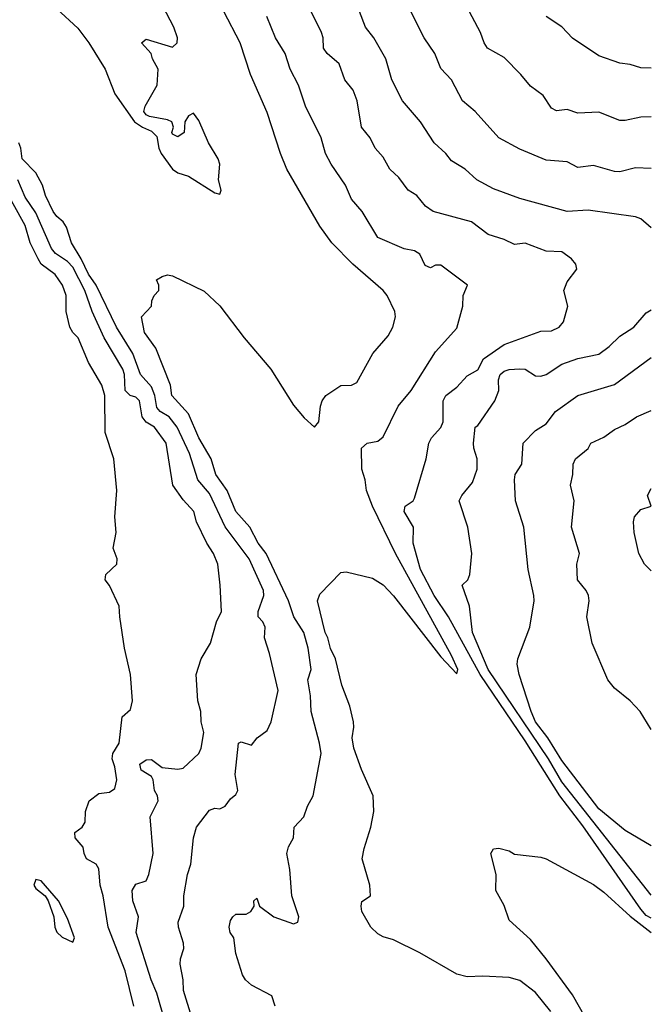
# Model space of a CAD drawing. Header units: metres. Extents: x -46681 to -43747, y -240911 to -237677.
# Tile 1017 of 1056: x -43807 to -43747, y -238720 to -238626. Entities that reach past the tile are written whole.
import ezdxf

# ---------------------------------------------------------------- set-up
doc = ezdxf.new("R2010")
doc.units = ezdxf.units.M
doc.layers.add('CONTOUR_INDEX', color=1, linetype='Continuous')
doc.layers.add('CONTOUR_INTER', color=3, linetype='Continuous')

msp = doc.modelspace()

# ---------------------------------------------------------------- linework, layer by layer
at = {"layer": 'CONTOUR_INDEX'}
for points, elevation in [([(-43746.595, -238646.074), (-43747.595, -238645.219), (-43748.095, -238645.051), (-43752.595, -238644.41), (-43754.595, -238644.531), (-43759.095, -238643.309), (-43761.595, -238642.367), (-43763.185, -238641.52), (-43764.282, -238640.52), (-43765.595, -238639.726), (-43766.141, -238639.02), (-43767.232, -238638.02), (-43768.527, -238636.02), (-43770.24, -238634.02), (-43771.27, -238632.02), (-43771.835, -238630.02), (-43772.972, -238628.02), (-43773.774, -238627.02), (-43774.331, -238625.52)], 70), ([(-43792.794, -238721.52), (-43793.595, -238718.792), (-43794.122, -238717.52), (-43795.555, -238713.02), (-43795.351, -238711.52), (-43795.88, -238710.02), (-43795.934, -238709.02), (-43795.595, -238708.436), (-43794.595, -238708.106), (-43794.356, -238707.52), (-43793.95, -238705.52), (-43794.215, -238702.02), (-43793.461, -238700.52), (-43793.541, -238700.02), (-43793.833, -238699.52), (-43793.936, -238698.52), (-43794.095, -238698.191), (-43795.095, -238697.61), (-43795.21, -238697.02), (-43794.595, -238696.6), (-43794.095, -238696.571), (-43793.095, -238697.353), (-43791.595, -238697.509), (-43791.095, -238697.402), (-43789.617, -238696.02), (-43789.373, -238695.52), (-43789.143, -238694.02), (-43789.397, -238693.02), (-43789.418, -238692.02), (-43789.691, -238691.02), (-43789.852, -238688.52), (-43789.386, -238687.02), (-43788.509, -238685.52), (-43787.912, -238683.52), (-43787.462, -238682.52), (-43787.562, -238680.02), (-43787.796, -238678.02), (-43788.205, -238677.02), (-43788.852, -238676.02), (-43789.824, -238674.02), (-43790.064, -238673.02), (-43791.095, -238671.919), (-43792.067, -238670.52), (-43792.707, -238666.52), (-43793.829, -238665.02), (-43794.595, -238664.541), (-43794.977, -238664.02), (-43795.228, -238662.52), (-43795.595, -238662.172), (-43796.127, -238662.02), (-43796.595, -238661.524), (-43796.678, -238660.02), (-43796.813, -238659.52), (-43798.613, -238656.52), (-43799.758, -238654.02), (-43800.428, -238652.02), (-43801.595, -238649.814), (-43802.095, -238649.287), (-43803.233, -238648.52), (-43803.595, -238648.037), (-43805.095, -238644.671), (-43806.095, -238643.163), (-43806.8, -238641.52)], 65), ([(-43746.595, -238709.479), (-43755.095, -238698.69), (-43756.354, -238696.52), (-43762.088, -238688.02), (-43763.593, -238684.52), (-43763.889, -238682.02), (-43764.562, -238680.02), (-43764.031, -238679.52), (-43763.834, -238679.02), (-43763.664, -238677.02), (-43764.044, -238674.52), (-43764.845, -238672.02), (-43764.595, -238671.52), (-43763.595, -238670.281), (-43763.157, -238669.02), (-43763.159, -238668.02), (-43763.472, -238667.02), (-43763.499, -238666.52), (-43763.337, -238665.02), (-43763.095, -238664.861), (-43761.472, -238662.52), (-43761.095, -238661.52), (-43761.126, -238660.52), (-43760.962, -238660.02), (-43760.595, -238659.703), (-43760.095, -238659.544), (-43759.095, -238659.484), (-43758.595, -238659.522), (-43757.595, -238660.153), (-43757.095, -238660.187), (-43756.595, -238660.019), (-43755.095, -238659.036), (-43753.595, -238658.501), (-43751.595, -238658.084), (-43750.595, -238657.365), (-43749.595, -238656.381), (-43748.262, -238655.52), (-43747.095, -238654.15), (-43746.595, -238653.878)], 70)]:
    msp.add_lwpolyline(points, dxfattribs=dict(at, elevation=elevation))
at = {"layer": 'CONTOUR_INTER'}
for points, elevation in [([(-43746.595, -238635.547), (-43747.595, -238635.58), (-43749.095, -238635.898), (-43749.595, -238635.896), (-43751.595, -238635.09), (-43753.595, -238635.191), (-43754.595, -238634.854), (-43755.595, -238634.972), (-43756.095, -238634.724), (-43756.872, -238633.52), (-43758.095, -238632.634), (-43758.991, -238631.52), (-43760.595, -238629.899), (-43762.16, -238629.02), (-43762.482, -238628.52), (-43762.816, -238627.52), (-43764.964, -238623.52)], 72), ([(-43746.595, -238711.658), (-43747.095, -238711.396), (-43747.595, -238710.802), (-43753.095, -238702.884), (-43755.296, -238700.02), (-43758.595, -238694.797), (-43762.849, -238688.52), (-43765.881, -238683.02), (-43767.225, -238681.02), (-43768.519, -238678.52), (-43769.236, -238676.02), (-43769.199, -238674.52), (-43770.078, -238673.02), (-43769.981, -238672.52), (-43769.237, -238672.02), (-43769.095, -238671.773), (-43768.005, -238668.02), (-43767.751, -238666.52), (-43767.477, -238666.02), (-43766.595, -238665.061), (-43766.373, -238664.52), (-43766.365, -238662.52), (-43766.135, -238662.02), (-43765.095, -238661.222), (-43764.095, -238660.141), (-43763.095, -238659.575), (-43762.534, -238658.52), (-43760.595, -238657.162), (-43757.095, -238655.884), (-43756.095, -238655.863), (-43755.35, -238655.52), (-43754.953, -238655.02), (-43754.539, -238653.52), (-43754.896, -238652.02), (-43754.595, -238651.22), (-43753.663, -238650.02), (-43753.777, -238649.52), (-43754.19, -238649.02), (-43755.095, -238648.36), (-43756.595, -238648.291), (-43758.595, -238647.529), (-43759.595, -238647.674), (-43760.595, -238647.184), (-43762.095, -238646.702), (-43763.674, -238645.52), (-43767.317, -238644.52), (-43768.058, -238644.02), (-43768.878, -238643.02), (-43769.696, -238642.52), (-43770.595, -238641.312), (-43771.438, -238640.52), (-43772.095, -238639.38), (-43772.854, -238638.52), (-43773.332, -238637.52), (-43774.129, -238636.52), (-43774.563, -238634.02), (-43774.928, -238633.02), (-43775.734, -238632.02), (-43776.262, -238630.52), (-43777.404, -238629.52), (-43777.749, -238629.02), (-43777.772, -238628.02), (-43777.937, -238627.52), (-43779.425, -238624.52)], 69), ([(-43803.095, -238625.289), (-43801.095, -238627.117), (-43800.059, -238628.52), (-43798.515, -238631.02), (-43797.595, -238633.369), (-43795.707, -238636.02), (-43794.973, -238636.52), (-43794.095, -238636.9), (-43793.595, -238637.406), (-43793.409, -238638.52), (-43793.194, -238639.02), (-43792.12, -238640.52), (-43791.595, -238640.869), (-43790.595, -238641.16), (-43788.095, -238642.765), (-43787.595, -238642.883), (-43787.496, -238642.52), (-43787.74, -238641.52), (-43787.599, -238640.02), (-43787.757, -238639.52), (-43788.682, -238638.02), (-43789.595, -238635.883), (-43790.095, -238635.181), (-43790.595, -238635.456), (-43790.925, -238636.02), (-43790.996, -238637.02), (-43791.595, -238637.453), (-43792.095, -238637.179), (-43792.174, -238637.02), (-43792.016, -238636.52), (-43792.155, -238636.02), (-43792.595, -238635.829), (-43794.278, -238635.52), (-43794.595, -238635.347), (-43794.829, -238635.02), (-43794.719, -238634.52), (-43793.557, -238632.52), (-43793.454, -238631.02), (-43793.999, -238630.02), (-43794.136, -238629.52), (-43795.055, -238628.52), (-43794.595, -238628.153), (-43792.095, -238628.933), (-43791.671, -238628.52), (-43791.629, -238628.02), (-43791.968, -238627.02), (-43793.03, -238625.02)], 66), ([(-43782.355, -238720.02), (-43782.663, -238719.02), (-43784.595, -238718.018), (-43785.18, -238717.52), (-43785.46, -238717.02), (-43786.084, -238715.02), (-43786.275, -238713.52), (-43786.628, -238713.02), (-43786.718, -238712.52), (-43786.595, -238711.864), (-43786.371, -238711.52), (-43786.095, -238711.287), (-43785.095, -238711.266), (-43784.673, -238711.02), (-43784.342, -238710.52), (-43784.366, -238710.02), (-43784.095, -238709.759), (-43783.847, -238710.52), (-43782.463, -238711.52), (-43780.595, -238712.2), (-43780.198, -238712.02), (-43780.1, -238711.52), (-43780.775, -238709.52), (-43780.962, -238707.02), (-43781.232, -238705.52), (-43781.095, -238704.88), (-43780.598, -238704.02), (-43780.554, -238703.02), (-43779.625, -238702.02), (-43779.281, -238701.02), (-43778.736, -238700.02), (-43777.982, -238696.02), (-43778.131, -238695.02), (-43778.925, -238692.02), (-43778.994, -238690.52), (-43779.238, -238689.02), (-43778.921, -238688.02), (-43779.198, -238686.02), (-43779.639, -238684.52), (-43780.578, -238683.02), (-43781.073, -238681.52), (-43783.21, -238677.02), (-43783.968, -238676.02), (-43784.77, -238674.52), (-43786.072, -238673.02), (-43786.903, -238671.02), (-43788.001, -238669.52), (-43788.424, -238668.02), (-43789.595, -238666.042), (-43790.595, -238663.738), (-43792.163, -238662.02), (-43792.296, -238661.02), (-43793.701, -238657.52), (-43794.77, -238656.02), (-43795.048, -238654.52), (-43794.101, -238653.52), (-43794.085, -238653.02), (-43793.85, -238652.52), (-43793.419, -238652.02), (-43793.415, -238651.52), (-43793.63, -238651.02), (-43793.095, -238650.695), (-43792.595, -238650.538), (-43792.095, -238650.648), (-43789.095, -238652.105), (-43787.595, -238653.478), (-43785.303, -238656.52), (-43782.769, -238659.52), (-43780.595, -238662.932), (-43779.595, -238664.114), (-43778.595, -238665.016), (-43778.213, -238664.52), (-43778.031, -238663.02), (-43777.882, -238662.52), (-43777.533, -238662.02), (-43776.095, -238661.043), (-43775.095, -238661.037), (-43774.595, -238660.768), (-43773.06, -238658.02), (-43771.595, -238656.333), (-43771.159, -238655.52), (-43770.915, -238654.52), (-43770.97, -238654.02), (-43771.711, -238652.52), (-43772.083, -238652.02), (-43774.968, -238649.52), (-43776.973, -238647.52), (-43778.095, -238645.922), (-43781.231, -238640.52), (-43781.852, -238639.02), (-43783.095, -238635.119), (-43784.704, -238631.52), (-43785.684, -238628.52), (-43787.237, -238625.52)], 67), ([(-43746.595, -238640.462), (-43748.095, -238640.39), (-43749.595, -238640.757), (-43750.095, -238640.736), (-43752.095, -238640.159), (-43753.595, -238640.359), (-43754.595, -238639.822), (-43756.595, -238639.641), (-43759.095, -238638.612), (-43761.095, -238637.543), (-43763.332, -238635.02), (-43764.542, -238634.02), (-43765.595, -238632.033), (-43766.595, -238630.942), (-43767.184, -238629.52), (-43768.185, -238628.02), (-43769.7, -238625.02)], 71), ([(-43756.132, -238720.52), (-43757.595, -238718.705), (-43759.095, -238717.571), (-43760.095, -238717.279), (-43762.595, -238717.168), (-43764.095, -238717.233), (-43765.095, -238716.973), (-43768.595, -238714.93), (-43771.095, -238713.721), (-43772.095, -238713.436), (-43772.595, -238713.136), (-43773.255, -238712.52), (-43774.118, -238711.02), (-43774.19, -238710.52), (-43774.095, -238710.058), (-43773.294, -238709.52), (-43773.356, -238708.52), (-43774.07, -238706.02), (-43773.893, -238705.02), (-43773.264, -238703.02), (-43772.984, -238701.52), (-43773.02, -238700.02), (-43774.135, -238697.52), (-43774.868, -238695.52), (-43775.042, -238694.52), (-43774.864, -238693.52), (-43774.9, -238693.02), (-43775.264, -238691.52), (-43776.007, -238689.52), (-43776.616, -238687.02), (-43777.095, -238686.026), (-43777.34, -238685.02), (-43777.596, -238684.52), (-43778.326, -238681.52), (-43778.095, -238680.863), (-43776.095, -238678.835), (-43775.595, -238678.753), (-43773.095, -238679.35), (-43772.095, -238679.987), (-43771.095, -238681.044), (-43766.595, -238686.831), (-43765.095, -238688.447), (-43764.997, -238688.02), (-43765.595, -238686.709), (-43770.904, -238677.02), (-43773.109, -238672.52), (-43773.678, -238671.02), (-43773.804, -238670.02), (-43774.116, -238669.02), (-43774.15, -238667.02), (-43773.595, -238666.546), (-43772.595, -238666.35), (-43772.095, -238665.93), (-43770.66, -238663.02), (-43769.411, -238661.52), (-43767.095, -238657.875), (-43765.095, -238655.61), (-43764.507, -238653.52), (-43764.466, -238652.52), (-43764.066, -238651.52), (-43766.595, -238649.642), (-43767.095, -238649.624), (-43767.595, -238649.866), (-43768.095, -238649.666), (-43768.595, -238648.571), (-43769.095, -238648.263), (-43770.095, -238648.079), (-43772.595, -238647.009), (-43774.075, -238644.52), (-43775.095, -238643.363), (-43775.673, -238642.02), (-43777.029, -238640.02), (-43777.553, -238639.02), (-43777.972, -238637.52), (-43779.465, -238634.52), (-43780.129, -238632.52), (-43780.926, -238631.02), (-43781.407, -238629.52), (-43782.31, -238628.02), (-43783.148, -238626.02)], 68), ([(-43746.595, -238630.932), (-43747.595, -238630.898), (-43748.595, -238630.565), (-43749.595, -238630.431), (-43751.595, -238629.738), (-43754.095, -238628.06), (-43755.095, -238626.995), (-43756.594, -238626.02)], 73), ([(-43789.595, -238723.25), (-43791.052, -238718.52), (-43791.101, -238717.52), (-43791.384, -238716.02), (-43791.356, -238715.52), (-43791.037, -238714.52), (-43791.047, -238714.02), (-43791.522, -238712.52), (-43791.559, -238712.02), (-43791.025, -238710.52), (-43791.02, -238709.52), (-43790.684, -238707.52), (-43790.369, -238706.52), (-43790.095, -238704.027), (-43789.839, -238703.02), (-43788.595, -238701.406), (-43788.095, -238701.212), (-43787.595, -238701.275), (-43787.098, -238701.02), (-43786.595, -238700.329), (-43786.095, -238699.905), (-43785.908, -238699.52), (-43786.156, -238698.02), (-43785.826, -238695.02), (-43785.595, -238694.912), (-43784.595, -238695.223), (-43784.051, -238694.52), (-43783.095, -238693.813), (-43782.716, -238693.02), (-43782.078, -238690.02), (-43782.876, -238686.52), (-43783.366, -238685.02), (-43783.303, -238684.02), (-43783.533, -238683.52), (-43783.954, -238683.02), (-43783.965, -238682.52), (-43783.43, -238681.02), (-43783.453, -238680.52), (-43784.817, -238677.52), (-43787.095, -238674.47), (-43788.595, -238671.33), (-43789.707, -238670.02), (-43790.479, -238667.52), (-43791.657, -238665.02), (-43792.415, -238664.02), (-43793.278, -238663.52), (-43793.595, -238663.149), (-43793.79, -238662.02), (-43794.095, -238661.177), (-43795.164, -238660.02), (-43795.867, -238658.02), (-43797.433, -238655.52), (-43799.351, -238651.52), (-43800.095, -238650.475), (-43800.777, -238649.02), (-43801.708, -238647.52), (-43802.17, -238646.02), (-43802.484, -238645.52), (-43803.095, -238645.011), (-43803.442, -238644.52), (-43804.168, -238643.02), (-43804.474, -238642.02), (-43805.095, -238640.87), (-43806.392, -238639.52), (-43806.527, -238638.52), (-43806.724, -238638.02)], 66), ([(-43795.796, -238720.02), (-43796.595, -238716.666), (-43798.216, -238712.52), (-43798.684, -238709.52), (-43798.971, -238708.52), (-43799.095, -238706.965), (-43799.364, -238706.52), (-43800.284, -238706.02), (-43800.515, -238705.52), (-43800.595, -238704.905), (-43801.343, -238704.02), (-43801.387, -238703.52), (-43800.679, -238703.02), (-43800.407, -238702.52), (-43800.37, -238701.52), (-43800.038, -238700.52), (-43799.095, -238699.796), (-43798.095, -238699.676), (-43797.595, -238699.344), (-43797.406, -238698.52), (-43797.595, -238697.282), (-43797.85, -238696.52), (-43797.784, -238696.02), (-43797.187, -238695.02), (-43796.887, -238692.52), (-43796.095, -238691.828), (-43795.92, -238691.02), (-43796.112, -238688.52), (-43796.671, -238686.02), (-43797.127, -238683.02), (-43797.161, -238682.02), (-43798.095, -238680.047), (-43798.515, -238679.52), (-43798.449, -238679.02), (-43797.39, -238678.02), (-43797.368, -238677.52), (-43797.756, -238676.52), (-43797.465, -238675.02), (-43797.596, -238673.52), (-43797.393, -238671.02), (-43797.684, -238668.02), (-43798.512, -238665.52), (-43798.541, -238662.02), (-43798.831, -238661.02), (-43800.095, -238658.861), (-43801.088, -238656.52), (-43801.595, -238656.009), (-43801.88, -238655.52), (-43802.21, -238654.02), (-43802.204, -238652.52), (-43802.563, -238651.52), (-43803.256, -238650.52), (-43804.595, -238649.538), (-43804.89, -238649.02), (-43805.627, -238647.52), (-43806.095, -238645.872), (-43808.239, -238642.02)], 64), ([(-43746.595, -238704.794), (-43749.095, -238703.335), (-43751.595, -238701.265), (-43755.095, -238696.676), (-43756.436, -238694.52), (-43757.605, -238693.02), (-43758.018, -238692.02), (-43759.162, -238688.52), (-43759.331, -238687.52), (-43759.272, -238687.02), (-43758.146, -238684.02), (-43757.731, -238681.52), (-43757.766, -238681.02), (-43758.307, -238678.52), (-43758.722, -238674.52), (-43759.496, -238672.02), (-43759.603, -238670.02), (-43759.537, -238669.52), (-43758.888, -238668.52), (-43758.764, -238666.52), (-43757.595, -238665.321), (-43756.595, -238664.701), (-43755.708, -238663.52), (-43753.579, -238662.02), (-43750.095, -238660.966), (-43746.595, -238658.41)], 71), ([(-43746.595, -238693.734), (-43747.655, -238692.02), (-43748.595, -238691.004), (-43750.095, -238689.798), (-43750.742, -238689.02), (-43752.209, -238685.52), (-43752.74, -238683.02), (-43752.51, -238681.52), (-43752.574, -238681.02), (-43752.776, -238680.52), (-43753.612, -238679.52), (-43753.678, -238678.02), (-43753.43, -238677.02), (-43754.169, -238674.52), (-43753.923, -238672.02), (-43754.293, -238670.52), (-43754.04, -238669.52), (-43754.009, -238668.52), (-43753.804, -238668.02), (-43752.595, -238667.054), (-43752.348, -238666.52), (-43751.095, -238665.966), (-43750.095, -238665.242), (-43749.095, -238664.759), (-43747.99, -238664.02), (-43746.595, -238663.418)], 72), ([(-43746.595, -238678.646), (-43747.235, -238678.02), (-43747.785, -238677.02), (-43748.227, -238675.02), (-43748.279, -238674.02), (-43748.202, -238673.52), (-43747.595, -238672.84), (-43746.616, -238672.52), (-43746.967, -238671.52), (-43746.595, -238670.827)], 73), ([(-43752.346, -238722.02), (-43754.095, -238718.929), (-43756.595, -238715.511), (-43758.095, -238713.674), (-43760.095, -238711.833), (-43760.595, -238710.436), (-43761.385, -238709.02), (-43761.327, -238707.52), (-43761.863, -238705.52), (-43761.595, -238705.056), (-43761.095, -238705.01), (-43760.095, -238705.242), (-43759.595, -238705.571), (-43757.095, -238705.852), (-43756.595, -238706.008), (-43752.095, -238708.443), (-43751.095, -238709.191), (-43748.595, -238711.459), (-43746.595, -238713.017)], 69), ([(-43805.095, -238707.975), (-43805.288, -238708.52), (-43805.095, -238708.825), (-43804.213, -238709.52), (-43803.936, -238710.02), (-43803.398, -238711.52), (-43803.296, -238712.52), (-43803.095, -238712.986), (-43802.595, -238713.457), (-43801.595, -238713.945), (-43801.427, -238713.52), (-43802.095, -238711.681), (-43802.949, -238710.02), (-43804.595, -238708.106), (-43805.095, -238707.975)], 63)]:
    msp.add_lwpolyline(points, dxfattribs=dict(at, elevation=elevation))

doc.saveas('drawing.dxf')
